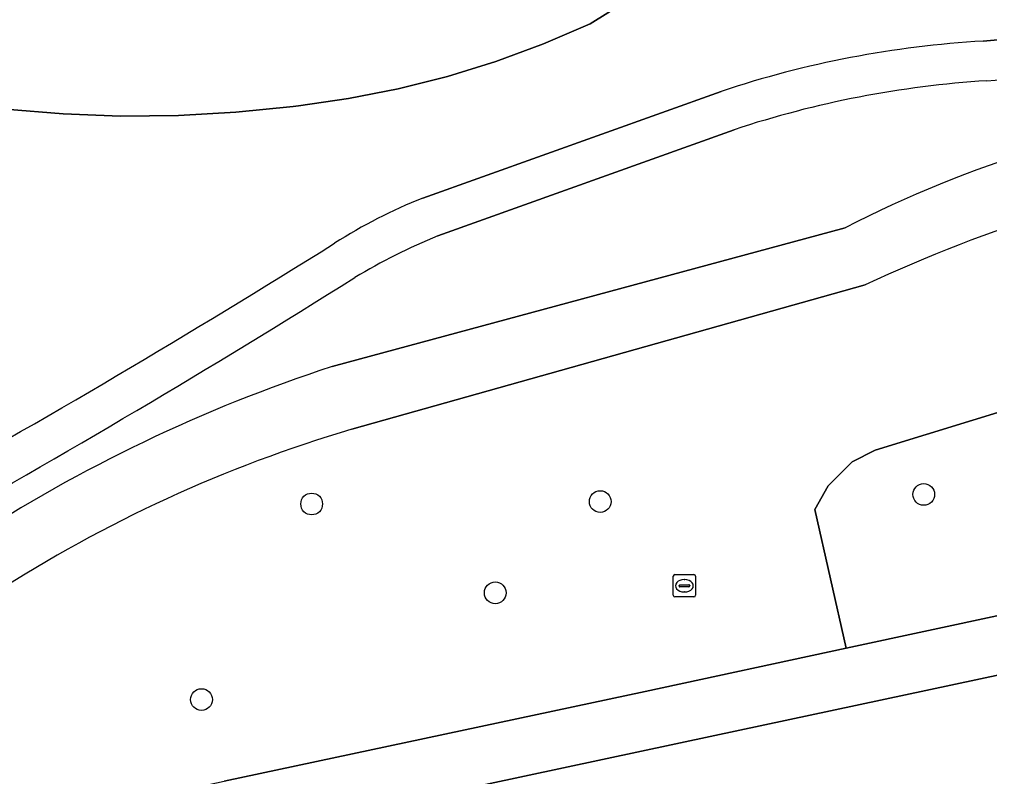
# Model space of a CAD drawing. Extents: x 159053 to 160042, y 380449 to 381423.
# Drawn here: x 159364.14 to 159407.8, y 380790.65 to 380824.74 of the extents above; entities that cross this region are included whole.
import ezdxf

# ---------------------------------------------------------------- set-up
doc = ezdxf.new("R2010")
doc.units = 0
for name, color, linetype in [('IMGEO_Berm_groen', 7, 'Continuous'), ('IMGEO_Boom', 7, 'Continuous'), ('IMGEO_Erf', 7, 'Continuous'), ('IMGEO_Fietspad_gesloten', 7, 'Continuous'), ('IMGEO_Groenvoorziening', 7, 'Continuous'), ('IMGEO_Rioolput', 7, 'Continuous'), ('IMGEO_Voetpad_open', 7, 'Continuous'), ('IMGEO_Waterloop', 7, 'Continuous')]:
    doc.layers.add(name, color=color, linetype=linetype)

msp = doc.modelspace()

# ---------------------------------------------------------------- linework, layer by layer
at = {"layer": 'IMGEO_Berm_groen'}
msp.add_lwpolyline([(159425.879, 380793.969), (159443.586, 380797.772), (159459.861, 380801.484), (159460.009, 380801.516), (159461.507, 380806.78), (159454.834, 380805.321), (159424.344, 380798.667), (159395.428, 380792.508), (159366.443, 380786.308), (159367.51, 380781.42), (159386.584, 380785.503), (159406.898, 380789.823)], close=True, dxfattribs=at)
at = {"layer": 'IMGEO_Boom'}
for centre in [(159404.832, 380803.356), (159377.289, 380802.925), (159390.274, 380803.032), (159385.552, 380798.926), (159372.331, 380794.119)]:
    msp.add_circle(centre, 0.489, dxfattribs=at)
at = {"layer": 'IMGEO_Erf'}
msp.add_lwpolyline([(159363.513, 380820.703), (159366.1, 380820.487), (159368.693, 380820.392), (159371.289, 380820.416), (159373.88, 380820.56), (159376.462, 380820.824), (159376.694, 380820.85), (159378.952, 380821.174), (159381.189, 380821.616), (159383.4, 380822.175), (159385.579, 380822.85), (159387.719, 380823.638), (159389.815, 380824.538), (159402.333, 380832.35)], dxfattribs=at)
at = {"layer": 'IMGEO_Fietspad_gesloten'}
for points in [[(159454.834, 380805.321), (159461.507, 380806.78), (159476.411, 380810.038), (159486.162, 380812.11), (159485.838, 380814.605), (159478.489, 380813.151), (159464.306, 380810.051), (159452.319, 380807.43), (159422.742, 380801.026), (159401.342, 380796.428), (159392.3, 380794.485), (159373.348, 380790.451)], [(159303.62, 380772.914), (159307.608, 380773.752), (159327.794, 380778.122), (159359.379, 380784.797), (159366.443, 380786.308), (159395.428, 380792.508), (159424.344, 380798.667), (159454.834, 380805.321)]]:
    msp.add_lwpolyline(points, dxfattribs=at)
at = {"layer": 'IMGEO_Groenvoorziening'}
for points in [[(159407.506, 380823.764), (159408.67, 380823.872), (159409.24, 380832.812), (159402.962, 380831.086), (159402.333, 380832.35), (159389.815, 380824.538), (159387.719, 380823.638), (159385.579, 380822.85), (159383.4, 380822.175), (159381.189, 380821.616), (159378.952, 380821.174), (159376.694, 380820.85), (159376.462, 380820.824), (159373.88, 380820.56), (159371.289, 380820.416), (159368.693, 380820.392), (159366.1, 380820.487), (159363.513, 380820.703), (159363.301, 380820.726), (159363.332, 380820.33), (159356.63, 380818.523), (159358.464, 380802.951), (159358.575, 380803.012)], [(159325.042, 380787.471), (159323.835, 380787.372), (159324.06, 380786.292), (159325.335, 380780.169), (159358.839, 380787.353), (159366.188, 380788.885), (159373.348, 380790.451), (159392.3, 380794.485), (159401.342, 380796.428), (159399.93, 380802.675), (159400.53, 380803.747), (159401.611, 380804.823), (159402.648, 380805.353), (159456.373, 380821.858)], [(159382.286, 380816.695), (159395.722, 380821.502)], [(159396.306, 380819.776), (159382.969, 380814.996)], [(159378.205, 380809.108), (159401.291, 380815.356)], [(159402.199, 380812.793), (159379.099, 380806.293)]]:
    msp.add_lwpolyline(points, dxfattribs=at)
msp.add_lwpolyline([(159463.622, 380815.563), (159479.337, 380818.54), (159480.253, 380821.97), (159480.656, 380827.608), (159480.043, 380832.917), (159474.253, 380832.328), (159458.258, 380827.171), (159456.373, 380821.858), (159402.648, 380805.353), (159401.611, 380804.823), (159400.53, 380803.747), (159399.93, 380802.675), (159401.342, 380796.428), (159422.742, 380801.026), (159452.319, 380807.43), (159464.306, 380810.051)], close=True, dxfattribs=at)
for centre, radius, start, end in [((159410.119, 380778.324), 45.515, 93.2916, 108.4405), ((159400.286, 380918.308), 96.613, 274.38917, 281.44875), ((159410.466, 380777.113), 44.952, 93.553, 108.3607), ((159425.981, 380767.352), 53.981, 97.2058, 117.2184), ((159432.364, 380747.807), 71.646, 100.2113, 114.8998), ((159390.763, 380795.246), 23.063, 111.5637, 122.6582), ((159393.447, 380789.461), 27.601, 112.3103, 121.0155), ((159151.35, 381176.696), 427.296, 299.01045, 302.08463), ((159141.005, 381192.641), 448.094, 299.17722, 302.11569), ((159399.55, 380743.555), 68.941, 108.03625, 123.21377), ((159396.792, 380746.595), 62.265, 106.50899, 122.88789)]:
    msp.add_arc(centre, radius, start, end, dxfattribs=at)
at = {"layer": 'IMGEO_Rioolput'}
for p, q in [((159393.563, 380798.818), (159393.563, 380799.67)), ((159393.638, 380799.744), (159394.49, 380799.744)), ((159394.051, 380799.524), (159394.076, 380799.524)), ((159394.564, 380799.67), (159394.564, 380798.818)), ((159393.822, 380799.238), (159393.822, 380799.25)), ((159394.26, 380799.201), (159393.862, 380799.201)), ((159393.865, 380799.287), (159394.263, 380799.287)), ((159394.306, 380799.25), (159394.306, 380799.238)), ((159394.49, 380798.744), (159393.638, 380798.744)), ((159394.074, 380798.964), (159394.049, 380798.964))]:
    msp.add_line(p, q, dxfattribs=at)
for points in [[(159393.563, 380798.818), (159393.563, 380799.67)], [(159393.638, 380799.744), (159394.49, 380799.744)], [(159394.564, 380799.67), (159394.564, 380798.818)], [(159394.49, 380798.744), (159393.638, 380798.744)]]:
    msp.add_lwpolyline(points, dxfattribs=at)
for centre, radius, start, end in [((159393.64, 380799.668), 0.0765, 91.552, 178.448), ((159393.64, 380799.668), 0.0765, 91.552, 178.448), ((159394.488, 380799.668), 0.0765, 1.552, 88.448), ((159394.488, 380799.668), 0.0765, 1.552, 88.448), ((159393.862, 380799.247), 0.0403, 85.8775, 175.7526), ((159393.859, 380799.237), 0.0366, 178.938, 274.7102), ((159394.263, 380799.244), 0.043, 264.8664, 352.4533), ((159394.267, 380799.249), 0.0386, 1.7309, 96.639), ((159393.64, 380798.82), 0.0765, 181.552, 268.448), ((159393.64, 380798.82), 0.0765, 181.552, 268.448), ((159394.488, 380798.82), 0.0765, 271.552, 358.448), ((159394.488, 380798.82), 0.0765, 271.552, 358.448)]:
    msp.add_arc(centre, radius, start, end, dxfattribs=at)
for centre, major_axis, ratio, start_param, end_param in [((159394.05, 380799.244), (-0.387, 0.002), 0.722429, 4.712389, 7.853982), ((159394.075, 380799.244), (-0.39, 0.002), 0.717154, 1.570796, 4.712389)]:
    msp.add_ellipse(centre, major_axis=major_axis, ratio=ratio, start_param=start_param, end_param=end_param, dxfattribs=at)
at = {"layer": 'IMGEO_Voetpad_open'}
for points in [[(159410.486, 380824.066), (159408.67, 380823.872), (159407.506, 380823.764)], [(159395.722, 380821.502), (159382.286, 380816.695)], [(159382.969, 380814.996), (159396.306, 380819.776)]]:
    msp.add_lwpolyline(points, dxfattribs=at)
for centre, radius, start, end in [((159410.119, 380778.324), 45.515, 93.2916, 108.4405), ((159400.286, 380918.308), 96.613, 274.38917, 281.44875), ((159410.466, 380777.113), 44.952, 93.553, 108.3607), ((159390.763, 380795.246), 23.063, 111.5637, 122.6582), ((159393.447, 380789.461), 27.601, 112.3103, 121.0155), ((159151.35, 381176.696), 427.296, 299.01045, 302.08463), ((159141.005, 381192.641), 448.094, 299.17722, 302.11569)]:
    msp.add_arc(centre, radius, start, end, dxfattribs=at)
at = {"layer": 'IMGEO_Waterloop'}
for points in [[(159401.291, 380815.356), (159378.205, 380809.108)], [(159379.099, 380806.293), (159402.199, 380812.793)]]:
    msp.add_lwpolyline(points, dxfattribs=at)
for centre, radius, start, end in [((159425.981, 380767.352), 53.981, 97.2058, 117.2184), ((159432.364, 380747.807), 71.646, 100.2113, 114.8998), ((159399.55, 380743.555), 68.941, 108.03625, 123.21377), ((159396.792, 380746.595), 62.265, 106.50899, 122.88789)]:
    msp.add_arc(centre, radius, start, end, dxfattribs=at)

doc.saveas('drawing.dxf')
